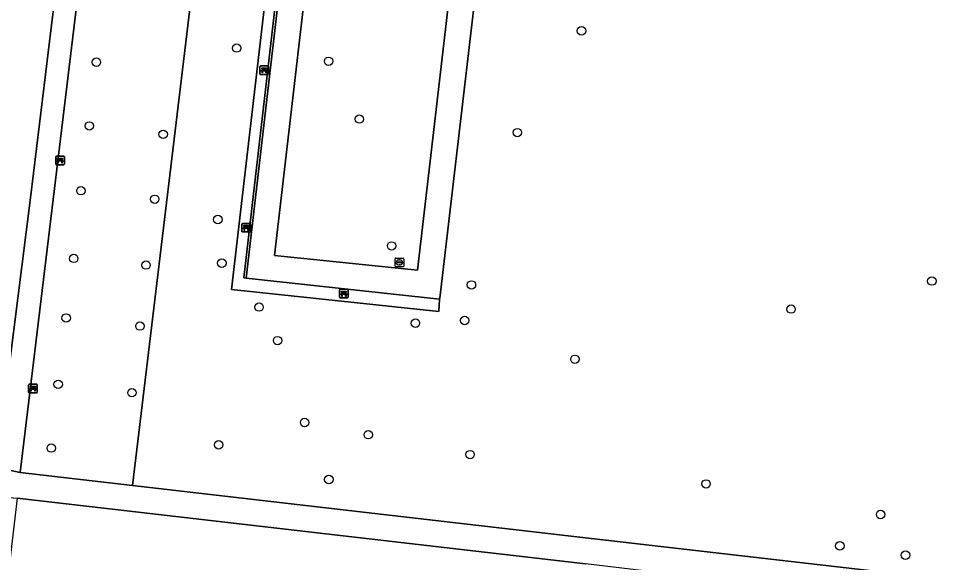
# Model space of a CAD drawing. Extents: x 157445 to 158888, y 383061 to 384688.
# Drawn here: x 157934.2 to 158042.2, y 384144.4 to 384207.5 of the extents above; entities that cross this region are included whole.
import ezdxf

# ---------------------------------------------------------------- set-up
doc = ezdxf.new("R2010")
doc.units = 0
for name, color, linetype in [('IMGEO_Bank', 7, 'Continuous'), ('IMGEO_Boom', 7, 'Continuous'), ('IMGEO_Brandkraan', 7, 'Continuous'), ('IMGEO_Groenvoorziening', 7, 'Continuous'), ('IMGEO_Haag', 7, 'Continuous'), ('IMGEO_Loofbos', 7, 'Continuous'), ('IMGEO_Voetpad_halfverhard', 7, 'Continuous')]:
    doc.layers.add(name, color=color, linetype=linetype)

msp = doc.modelspace()

# ---------------------------------------------------------------- linework, layer by layer
at = {"layer": 'IMGEO_Bank'}
for p, q in [((157962.2, 384201.1), (157962.2, 384201.94)), ((157962.2, 384201.94), (157962.2, 384201.1)), ((157962.27, 384202.02), (157963.12, 384202.02)), ((157963.12, 384202.02), (157962.27, 384202.02)), ((157963.13, 384201.02), (157962.28, 384201.02)), ((157962.28, 384201.02), (157963.13, 384201.02)), ((157962.9, 384201.42), (157962.5, 384201.42)), ((157962.51, 384201.53), (157962.51, 384201.63)), ((157962.55, 384201.63), (157962.55, 384201.53)), ((157962.84, 384201.64), (157962.56, 384201.64)), ((157962.56, 384201.52), (157962.84, 384201.52)), ((157962.85, 384201.53), (157962.85, 384201.63)), ((157962.89, 384201.63), (157962.89, 384201.53)), ((157963.2, 384201.95), (157963.2, 384201.11)), ((157963.2, 384201.11), (157963.2, 384201.95)), ((157938.49, 384190.62), (157938.49, 384191.46)), ((157938.49, 384191.46), (157938.49, 384190.62)), ((157938.56, 384191.55), (157939.4, 384191.55)), ((157939.4, 384191.55), (157938.56, 384191.55)), ((157939.49, 384191.47), (157939.49, 384190.63)), ((157939.49, 384190.63), (157939.49, 384191.47)), ((157939.41, 384190.55), (157938.57, 384190.55)), ((157938.57, 384190.55), (157939.41, 384190.55)), ((157939.18, 384190.95), (157938.79, 384190.95)), ((157938.8, 384191.05), (157938.8, 384191.16)), ((157938.84, 384191.16), (157938.84, 384191.05)), ((157939.13, 384191.17), (157938.85, 384191.17)), ((157938.85, 384191.05), (157939.13, 384191.05)), ((157939.13, 384191.05), (157939.13, 384191.16)), ((157939.18, 384191.16), (157939.18, 384191.05)), ((157960.18, 384183.75), (157961.02, 384183.75)), ((157961.02, 384183.75), (157960.18, 384183.75)), ((157960.1, 384182.82), (157960.1, 384183.66)), ((157960.1, 384183.66), (157960.1, 384182.82)), ((157961.03, 384182.75), (157960.19, 384182.75)), ((157960.19, 384182.75), (157961.03, 384182.75)), ((157960.41, 384183.25), (157960.41, 384183.36)), ((157960.8, 384183.15), (157960.41, 384183.15)), ((157960.74, 384183.37), (157960.46, 384183.37)), ((157960.46, 384183.36), (157960.46, 384183.25)), ((157960.46, 384183.25), (157960.74, 384183.25)), ((157960.75, 384183.25), (157960.75, 384183.36)), ((157960.79, 384183.36), (157960.79, 384183.25)), ((157961.1, 384183.67), (157961.1, 384182.83)), ((157961.1, 384182.83), (157961.1, 384183.67)), ((157971.45, 384175.17), (157971.45, 384176.01)), ((157971.45, 384176.01), (157971.45, 384175.17)), ((157971.53, 384176.1), (157972.37, 384176.1)), ((157972.37, 384176.1), (157971.53, 384176.1)), ((157972.38, 384175.1), (157971.54, 384175.1)), ((157971.54, 384175.1), (157972.38, 384175.1)), ((157971.76, 384175.6), (157971.76, 384175.71)), ((157972.15, 384175.5), (157971.76, 384175.5)), ((157971.8, 384175.71), (157971.8, 384175.6)), ((157972.09, 384175.72), (157971.81, 384175.72)), ((157971.81, 384175.6), (157972.09, 384175.6)), ((157972.1, 384175.6), (157972.1, 384175.71)), ((157972.14, 384175.71), (157972.14, 384175.6)), ((157972.45, 384176.02), (157972.45, 384175.18)), ((157972.45, 384175.18), (157972.45, 384176.02)), ((157935.34, 384164.15), (157935.34, 384164.99)), ((157935.34, 384164.99), (157935.34, 384164.15)), ((157935.41, 384165.08), (157936.25, 384165.08)), ((157936.25, 384165.08), (157935.41, 384165.08)), ((157935.64, 384164.58), (157935.64, 384164.69)), ((157936.03, 384164.47), (157935.64, 384164.47)), ((157935.98, 384164.69), (157935.69, 384164.69)), ((157935.69, 384164.69), (157935.69, 384164.58)), ((157935.69, 384164.58), (157935.98, 384164.58)), ((157935.98, 384164.58), (157935.98, 384164.69)), ((157936.03, 384164.69), (157936.03, 384164.58)), ((157936.33, 384165), (157936.33, 384164.16)), ((157936.33, 384164.16), (157936.33, 384165)), ((157936.26, 384164.08), (157935.42, 384164.08)), ((157935.42, 384164.08), (157936.26, 384164.08))]:
    msp.add_line(p, q, dxfattribs=at)
for points in [[(157962.45, 384201.42), (157962.3, 384201.42), (157962.42, 384201.52), (157962.5, 384201.52)], [(157962.5, 384201.64), (157962.42, 384201.64), (157962.42, 384201.8), (157962.98, 384201.8), (157962.98, 384201.64), (157962.9, 384201.64)], [(157962.5, 384201.41), (157962.5, 384201.21), (157962.45, 384201.21), (157962.45, 384201.41)], [(157962.9, 384201.52), (157962.98, 384201.52), (157963.09, 384201.42), (157962.95, 384201.42)], [(157962.95, 384201.41), (157962.95, 384201.21), (157962.9, 384201.21), (157962.9, 384201.41)], [(157938.79, 384191.17), (157938.7, 384191.17), (157938.7, 384191.33), (157939.27, 384191.33), (157939.27, 384191.17), (157939.18, 384191.17)], [(157938.73, 384190.95), (157938.59, 384190.95), (157938.7, 384191.05), (157938.79, 384191.05)], [(157938.78, 384190.94), (157938.78, 384190.73), (157938.74, 384190.73), (157938.74, 384190.94)], [(157939.18, 384191.05), (157939.27, 384191.05), (157939.38, 384190.95), (157939.24, 384190.95)], [(157939.23, 384190.94), (157939.23, 384190.73), (157939.19, 384190.73), (157939.19, 384190.94)], [(157960.35, 384183.15), (157960.21, 384183.15), (157960.32, 384183.25), (157960.41, 384183.25)], [(157960.41, 384183.37), (157960.32, 384183.37), (157960.32, 384183.53), (157960.88, 384183.53), (157960.88, 384183.37), (157960.8, 384183.37)], [(157960.4, 384183.14), (157960.4, 384182.93), (157960.36, 384182.93), (157960.36, 384183.14)], [(157960.8, 384183.25), (157960.88, 384183.25), (157961, 384183.15), (157960.86, 384183.15)], [(157960.85, 384183.14), (157960.85, 384182.93), (157960.81, 384182.93), (157960.81, 384183.14)], [(157971.7, 384175.5), (157971.56, 384175.5), (157971.67, 384175.6), (157971.75, 384175.6)], [(157971.75, 384175.72), (157971.67, 384175.72), (157971.67, 384175.88), (157972.23, 384175.88), (157972.23, 384175.72), (157972.15, 384175.72)], [(157971.75, 384175.49), (157971.75, 384175.28), (157971.71, 384175.28), (157971.71, 384175.49)], [(157972.15, 384175.6), (157972.23, 384175.6), (157972.34, 384175.5), (157972.21, 384175.5)], [(157972.2, 384175.49), (157972.2, 384175.28), (157972.16, 384175.28), (157972.16, 384175.49)], [(157935.58, 384164.47), (157935.44, 384164.47), (157935.55, 384164.58), (157935.64, 384164.58)], [(157935.64, 384164.69), (157935.55, 384164.69), (157935.55, 384164.86), (157936.12, 384164.86), (157936.12, 384164.69), (157936.03, 384164.69)], [(157935.63, 384164.47), (157935.63, 384164.26), (157935.59, 384164.26), (157935.59, 384164.47)], [(157936.03, 384164.58), (157936.12, 384164.58), (157936.23, 384164.47), (157936.09, 384164.47)], [(157936.08, 384164.47), (157936.08, 384164.26), (157936.04, 384164.26), (157936.04, 384164.47)]]:
    msp.add_lwpolyline(points, dxfattribs=at)
for centre, radius, start, end in [((157962.28, 384201.94), 0.0779, 92.4484, 184.2845), ((157962.28, 384201.94), 0.0779, 92.4484, 184.2845), ((157962.28, 384201.1), 0.0779, 182.4484, 274.2845), ((157962.28, 384201.1), 0.0779, 182.4484, 274.2845), ((157962.45, 384201.41), 0.00671, 2.8957, 87.1043), ((157962.5, 384201.63), 0.00671, 2.8957, 87.1043), ((157962.5, 384201.53), 0.00671, 272.8957, 357.1043), ((157962.5, 384201.41), 0.00671, 92.8957, 177.1043), ((157962.56, 384201.63), 0.00671, 92.8957, 177.1043), ((157962.56, 384201.53), 0.00671, 182.8957, 267.1043), ((157962.84, 384201.63), 0.00671, 2.8957, 87.1043), ((157962.84, 384201.53), 0.00671, 272.8957, 357.1043), ((157962.9, 384201.63), 0.00671, 92.8957, 177.1043), ((157962.9, 384201.53), 0.00671, 182.8957, 267.1043), ((157962.9, 384201.41), 0.00671, 2.8957, 87.1043), ((157962.95, 384201.41), 0.00671, 92.8957, 177.1043), ((157963.12, 384201.94), 0.0779, 2.4484, 94.2845), ((157963.12, 384201.94), 0.0779, 2.4484, 94.2845), ((157963.12, 384201.1), 0.0779, 272.4484, 4.2845), ((157963.12, 384201.1), 0.0779, 272.4484, 4.2845), ((157938.57, 384191.47), 0.0779, 92.4484, 184.2845), ((157938.57, 384191.47), 0.0779, 92.4484, 184.2845), ((157939.41, 384191.47), 0.0779, 2.4484, 94.2845), ((157939.41, 384191.47), 0.0779, 2.4484, 94.2845), ((157938.57, 384190.63), 0.0779, 182.4484, 274.2845), ((157938.57, 384190.63), 0.0779, 182.4484, 274.2845), ((157938.73, 384190.94), 0.00671, 2.8957, 87.1043), ((157938.79, 384190.94), 0.00671, 92.8957, 177.1043), ((157938.79, 384191.16), 0.00671, 2.8957, 87.1043), ((157938.79, 384191.05), 0.00671, 272.8957, 357.1043), ((157938.85, 384191.16), 0.00671, 92.8957, 177.1043), ((157938.85, 384191.05), 0.00671, 182.8957, 267.1043), ((157939.13, 384191.16), 0.00671, 2.8957, 87.1043), ((157939.13, 384191.05), 0.00671, 272.8957, 357.1043), ((157939.18, 384191.16), 0.00671, 92.8957, 177.1043), ((157939.18, 384191.05), 0.00671, 182.8957, 267.1043), ((157939.18, 384190.94), 0.00671, 2.8957, 87.1043), ((157939.24, 384190.94), 0.00671, 92.8957, 177.1043), ((157939.41, 384190.63), 0.0779, 272.4484, 4.2845), ((157939.41, 384190.63), 0.0779, 272.4484, 4.2845), ((157960.18, 384183.67), 0.0779, 92.4484, 184.2845), ((157960.18, 384183.67), 0.0779, 92.4484, 184.2845), ((157961.03, 384183.67), 0.0779, 2.4484, 94.2845), ((157961.03, 384183.67), 0.0779, 2.4484, 94.2845), ((157960.18, 384182.83), 0.0779, 182.4484, 274.2845), ((157960.18, 384182.83), 0.0779, 182.4484, 274.2845), ((157960.35, 384183.14), 0.00671, 2.8957, 87.1043), ((157960.41, 384183.14), 0.00671, 92.8957, 177.1043), ((157960.41, 384183.36), 0.00671, 2.8957, 87.1043), ((157960.41, 384183.25), 0.00671, 272.8957, 357.1043), ((157960.46, 384183.36), 0.00671, 92.8957, 177.1043), ((157960.46, 384183.25), 0.00671, 182.8957, 267.1043), ((157960.74, 384183.36), 0.00671, 2.8957, 87.1043), ((157960.74, 384183.25), 0.00671, 272.8957, 357.1043), ((157960.8, 384183.36), 0.00671, 92.8957, 177.1043), ((157960.8, 384183.25), 0.00671, 182.8957, 267.1043), ((157960.8, 384183.14), 0.00671, 2.8957, 87.1043), ((157960.86, 384183.14), 0.00671, 92.8957, 177.1043), ((157961.03, 384182.83), 0.0779, 272.4484, 4.2845), ((157961.03, 384182.83), 0.0779, 272.4484, 4.2845), ((157971.53, 384176.02), 0.0779, 92.4484, 184.2845), ((157971.53, 384176.02), 0.0779, 92.4484, 184.2845), ((157971.53, 384175.18), 0.0779, 182.4484, 274.2845), ((157971.53, 384175.18), 0.0779, 182.4484, 274.2845), ((157971.7, 384175.49), 0.00671, 2.8957, 87.1043), ((157971.75, 384175.71), 0.00671, 2.8957, 87.1043), ((157971.75, 384175.6), 0.00671, 272.8957, 357.1043), ((157971.76, 384175.49), 0.00671, 92.8957, 177.1043), ((157971.81, 384175.71), 0.00671, 92.8957, 177.1043), ((157971.81, 384175.6), 0.00671, 182.8957, 267.1043), ((157972.09, 384175.71), 0.00671, 2.8957, 87.1043), ((157972.09, 384175.6), 0.00671, 272.8957, 357.1043), ((157972.15, 384175.71), 0.00671, 92.8957, 177.1043), ((157972.15, 384175.6), 0.00671, 182.8957, 267.1043), ((157972.15, 384175.49), 0.00671, 2.8957, 87.1043), ((157972.21, 384175.49), 0.00671, 92.8957, 177.1043), ((157972.37, 384176.02), 0.0779, 2.4484, 94.2845), ((157972.37, 384176.02), 0.0779, 2.4484, 94.2845), ((157972.37, 384175.18), 0.0779, 272.4484, 4.2845), ((157972.37, 384175.18), 0.0779, 272.4484, 4.2845), ((157935.41, 384165), 0.0779, 92.4484, 184.2845), ((157935.41, 384165), 0.0779, 92.4484, 184.2845), ((157935.58, 384164.47), 0.00671, 2.8957, 87.1043), ((157935.64, 384164.47), 0.00671, 92.8957, 177.1043), ((157935.64, 384164.69), 0.00671, 2.8957, 87.1043), ((157935.64, 384164.58), 0.00671, 272.8957, 357.1043), ((157935.69, 384164.69), 0.00671, 92.8957, 177.1043), ((157935.69, 384164.58), 0.00671, 182.8957, 267.1043), ((157935.98, 384164.69), 0.00671, 2.8957, 87.1043), ((157935.98, 384164.58), 0.00671, 272.8957, 357.1043), ((157936.03, 384164.69), 0.00671, 92.8957, 177.1043), ((157936.03, 384164.58), 0.00671, 182.8957, 267.1043), ((157936.03, 384164.47), 0.00671, 2.8957, 87.1043), ((157936.09, 384164.47), 0.00671, 92.8957, 177.1043), ((157936.26, 384165), 0.0779, 2.4484, 94.2845), ((157936.26, 384165), 0.0779, 2.4484, 94.2845), ((157935.41, 384164.15), 0.0779, 182.4484, 274.2845), ((157935.41, 384164.15), 0.0779, 182.4484, 274.2845), ((157936.26, 384164.15), 0.0779, 272.4484, 4.2845), ((157936.26, 384164.15), 0.0779, 272.4484, 4.2845)]:
    msp.add_arc(centre, radius, start, end, dxfattribs=at)
at = {"layer": 'IMGEO_Boom'}
for centre in [(157999.55, 384206.09), (157959.5, 384204.09), (157943.21, 384202.46), (157970.18, 384202.56), (157973.75, 384195.85), (157942.39, 384195.06), (157950.96, 384194.08), (157992.1, 384194.28), (157941.41, 384187.54), (157949.99, 384186.55), (157957.31, 384184.2), (157977.5, 384181.13), (157940.58, 384179.68), (157957.78, 384179.13), (157948.98, 384178.91), (158040.24, 384177.05), (157986.77, 384176.6), (157962.1, 384174.03), (158023.89, 384173.8), (157939.7, 384172.77), (157985.98, 384172.48), (157948.26, 384171.83), (157980.26, 384172.17), (157964.25, 384170.14), (157998.79, 384167.98), (157938.77, 384165.07), (157947.33, 384164.1), (157967.39, 384160.64), (157974.79, 384159.22), (157937.97, 384157.67), (157957.41, 384158.05), (157986.61, 384156.92), (157970.2, 384154.03), (158014.02, 384153.51), (158034.29, 384149.96), (158029.56, 384146.33), (158037.18, 384145.24)]:
    msp.add_circle(centre, 0.489, dxfattribs=at)
at = {"layer": 'IMGEO_Brandkraan'}
for p, q in [((157977.9, 384178.8), (157977.9, 384179.65)), ((157977.97, 384179.72), (157978.82, 384179.72)), ((157978.38, 384179.5), (157978.41, 384179.5)), ((157978.9, 384179.65), (157978.9, 384178.8)), ((157978.82, 384178.72), (157977.97, 384178.72)), ((157978.15, 384179.22), (157978.15, 384179.23)), ((157978.59, 384179.18), (157978.19, 384179.18)), ((157978.2, 384179.27), (157978.6, 384179.27)), ((157978.41, 384178.94), (157978.38, 384178.94)), ((157978.64, 384179.23), (157978.64, 384179.22))]:
    msp.add_line(p, q, dxfattribs=at)
for points in [[(157977.9, 384178.8), (157977.9, 384179.65)], [(157977.97, 384179.72), (157978.82, 384179.72)], [(157978.9, 384179.65), (157978.9, 384178.8)], [(157978.82, 384178.72), (157977.97, 384178.72)]]:
    msp.add_lwpolyline(points, dxfattribs=at)
for centre, radius, start, end in [((157977.97, 384179.65), 0.0765, 91.552, 178.448), ((157977.97, 384179.65), 0.0765, 91.552, 178.448), ((157978.82, 384179.65), 0.0765, 1.552, 88.448), ((157978.82, 384179.65), 0.0765, 1.552, 88.448), ((157977.97, 384178.8), 0.0765, 181.552, 268.448), ((157977.97, 384178.8), 0.0765, 181.552, 268.448), ((157978.2, 384179.23), 0.0403, 85.8775, 175.7526), ((157978.19, 384179.22), 0.0366, 178.938, 274.7102), ((157978.6, 384179.22), 0.043, 264.8664, 352.4533), ((157978.6, 384179.23), 0.0386, 1.7309, 96.639), ((157978.82, 384178.8), 0.0765, 271.552, 358.448), ((157978.82, 384178.8), 0.0765, 271.552, 358.448)]:
    msp.add_arc(centre, radius, start, end, dxfattribs=at)
for centre, major_axis, ratio, start_param, end_param in [((157978.38, 384179.22), (-0.387, 0.002), 0.722429, 4.712389, 7.853982), ((157978.41, 384179.22), (-0.39, 0.002), 0.717154, 1.570796, 4.712389)]:
    msp.add_ellipse(centre, major_axis=major_axis, ratio=ratio, start_param=start_param, end_param=end_param, dxfattribs=at)
at = {"layer": 'IMGEO_Groenvoorziening'}
for points in [[(157940.78, 384229.69), (157946.46, 384277.16), (157923.71, 384279.73), (157921.66, 384262.48), (157887.69, 384267.14), (157885.31, 384266.92), (157883.04, 384266.56), (157870.47, 384162.39), (157920.98, 384156.63), (157921.39, 384160.03), (157928.95, 384159.16), (157929.95, 384167.4), (157933.08, 384167.09), (157935.54, 384186.7)], [(157943.37, 384229.39), (157943.18, 384227.85), (157956.18, 384226.35), (157960.38, 384225.87), (157960.65, 384225.84), (157965.85, 384225.24), (157965.8, 384224.82), (157960.34, 384177.41), (157960.62, 384177.38), (157966.18, 384225.59), (157966.31, 384226.69)], [(157947.41, 384153.33), (157956.18, 384226.35), (157943.18, 384227.85), (157934.34, 384154.82)], [(157960.65, 384225.84), (157960.38, 384225.87), (157960.18, 384224.45), (157964.47, 384223.97), (157958.89, 384176.09), (157982.97, 384173.54), (157983.04, 384174.95), (157960.62, 384177.38), (157960.34, 384177.41), (157965.8, 384224.82), (157965.85, 384225.24)], [(157985.86, 384224.39), (157969.29, 384226.34), (157963.91, 384180.02), (157980.5, 384178.33), (157985.74, 384223.31)]]:
    msp.add_lwpolyline(points, close=True, dxfattribs=at)
msp.add_lwpolyline([(158047.58, 384217.19), (158015.08, 384220.98), (157993.64, 384223.48), (157988.83, 384224.04), (157983.11, 384175.07), (157983.04, 384174.95), (157982.97, 384173.54), (157958.89, 384176.09), (157964.47, 384223.97), (157960.18, 384224.45), (157960.38, 384225.87), (157956.18, 384226.35), (157947.41, 384153.33), (158000, 384147.27), (158047.44, 384141.81)], dxfattribs=at)
at = {"layer": 'IMGEO_Haag'}
msp.add_lwpolyline([(157965.8, 384224.82), (157965.85, 384225.24), (157960.65, 384225.84), (157960.38, 384225.87), (157960.18, 384224.45), (157964.47, 384223.97), (157958.89, 384176.09), (157982.97, 384173.54), (157983.04, 384174.95), (157960.62, 384177.38), (157960.34, 384177.41)], close=True, dxfattribs=at)
at = {"layer": 'IMGEO_Loofbos'}
msp.add_lwpolyline([(157931.33, 384129.37), (158000, 384121.08), (158036.07, 384116.81), (158055.87, 384135.4), (158053.6, 384137.85), (158000, 384144.25), (157934, 384151.84)], close=True, dxfattribs=at)
at = {"layer": 'IMGEO_Voetpad_halfverhard'}
for points in [[(157943.18, 384227.85), (157943.37, 384229.39), (157940.78, 384229.69), (157935.54, 384186.7), (157933.08, 384167.09), (157931.62, 384155.41), (157934.34, 384154.82)], [(157988.83, 384224.04), (157985.86, 384224.39), (157985.74, 384223.31), (157980.5, 384178.33), (157963.91, 384180.02), (157969.29, 384226.34), (157966.31, 384226.69), (157966.18, 384225.59), (157960.62, 384177.38), (157983.04, 384174.95), (157983.11, 384175.07)]]:
    msp.add_lwpolyline(points, close=True, dxfattribs=at)
msp.add_lwpolyline([(158047.44, 384141.81), (158000, 384147.27), (157947.41, 384153.33), (157934.34, 384154.82), (157931.62, 384155.41), (157920.98, 384156.63), (157870.47, 384162.39), (157869.52, 384162.5), (157869.1, 384162.55), (157869.36, 384159.15), (157869.99, 384159.08), (157931.39, 384152.08), (157934, 384151.84), (158000, 384144.25)], dxfattribs=at)

doc.saveas('drawing.dxf')
